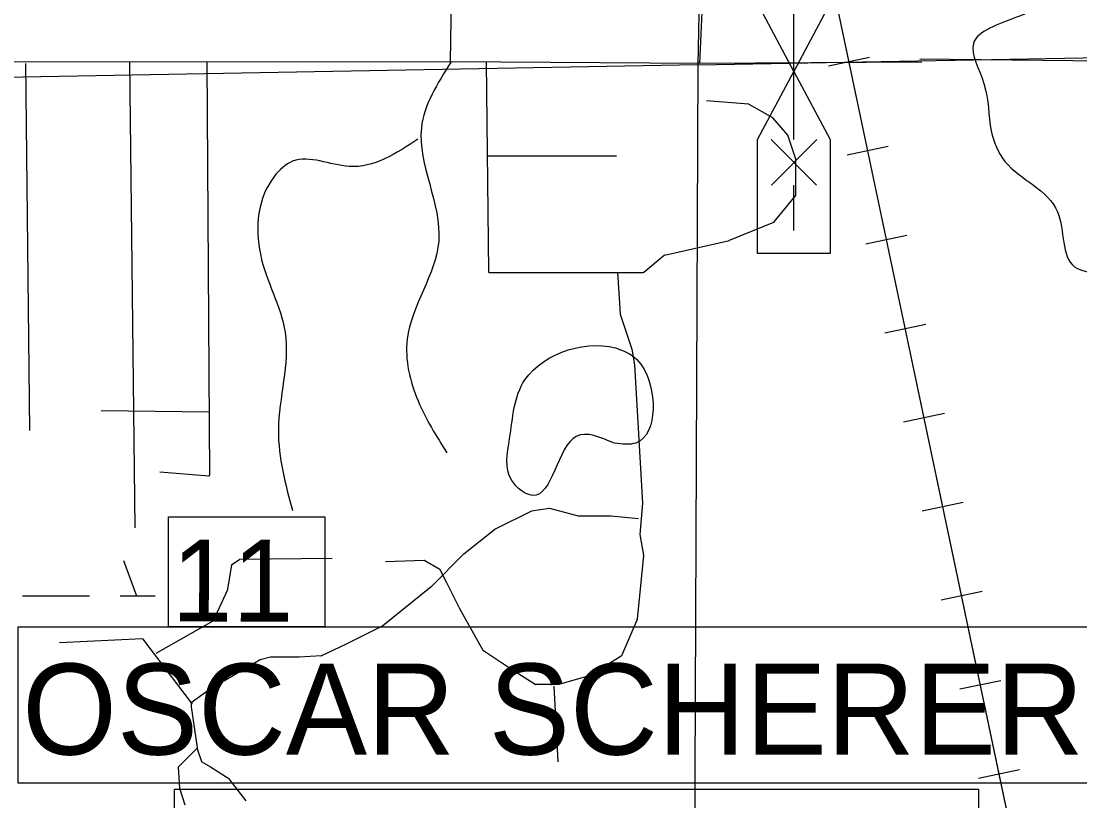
# Model space of a CAD drawing. Extents: x 408847 to 817539, y 923858 to 1151780.
# Drawn here: x 501103 to 506920, y 1036734 to 1041018 of the extents above; entities that cross this region are included whole.
import ezdxf

# ---------------------------------------------------------------- set-up
doc = ezdxf.new("R2010")
doc.units = 0
for name, color, linetype in [('Lakes and Ponds', 7, 'Continuous'), ('Level 39', 7, 'Continuous'), ('Level 43', 7, 'Continuous'), ('Level 44', 7, 'Continuous'), ('Local Roads Paved', 7, 'Continuous'), ('Local Roads Related Cells', 7, 'Continuous'), ('Narrow River Creek and Branch and Slough', 7, 'Continuous'), ('Railroads', 7, 'Continuous'), ('Section Lines', 7, 'Continuous'), ('Swamps', 7, 'Continuous')]:
    doc.layers.add(name, color=color, linetype=linetype)

msp = doc.modelspace()

# ---------------------------------------------------------------- linework, layer by layer
at = {"layer": 'Lakes and Ponds'}
msp.add_spline([(504363.4, 1038698.7), (504481.5, 1038700.5), (504508, 1039133.2), (504402, 1039211.5), (503871.4, 1039047.8), (503786.9, 1038723.4), (503798.6, 1038495), (503912.6, 1038412.7), (504153.2, 1038737), (504363.4, 1038698.7)], degree=3, dxfattribs=at)
at = {"layer": 'Level 39'}
for points in [[(501913, 1038294.2), (502771.5, 1038294.2), (502771.5, 1037689.7), (501913, 1037689.7)], [(501086.4, 1037689.7), (508271.9, 1037689.7), (508271.9, 1036830.7), (501086.4, 1036830.7)], [(501944.8, 1036798.9), (506364.2, 1036798.9), (506364.2, 1035939.9), (501944.8, 1035939.9)]]:
    msp.add_lwpolyline(points, close=True, dxfattribs=at)
at = {"layer": 'Local Roads Paved'}
for p, q in [((503462.6, 1040794.7), (503519.7, 1045011.8)), ((504974.7, 1044170.1), (504830.8, 1040785)), ((503465.7, 1040794.7), (499458.4, 1040793.3)), ((501127.4, 1040785.1), (501148.9, 1038769.8)), ((501698.6, 1040794.1), (501727.7, 1038234.8)), ((502123.6, 1040794.2), (502138.1, 1038523.1)), ((504830.8, 1040785), (503465.7, 1040794.7)), ((503657.7, 1040793.3), (503670.4, 1039642)), ((506051.8, 1040793.6), (504830.8, 1040785)), ((506041.3, 1040811.9), (511302.8, 1040747.5)), ((505101.2, 1040561.7), (504869.8, 1040580.5)), ((505233.4, 1040486.6), (505102.9, 1040561.2)), ((505315.1, 1040392.6), (505234.4, 1040485.7)), ((505359.4, 1040260.7), (505315.9, 1040391.2)), ((503663.4, 1040278.9), (504373.7, 1040278.9)), ((505359.6, 1040060.4), (505359.6, 1040259.4)), ((505240.9, 1039915.3), (505358.7, 1040057.9)), ((504995.7, 1039814.1), (505239.3, 1039914.1)), ((504638.4, 1039732.5), (504995.1, 1039813.9)), ((504525.5, 1039639), (504636.7, 1039731.7)), ((503674.4, 1039638.1), (504523, 1039638.1)), ((504380.4, 1039639.2), (504394.7, 1039410.2)), ((504394.9, 1039409.2), (504459.1, 1039216.3)), ((504459.3, 1039215.7), (504473.5, 1039130.2)), ((504473.6, 1039129.7), (504516.6, 1038370)), ((502135.9, 1038869.9), (501543.2, 1038877.4)), ((502133.8, 1038519.1), (501865.8, 1038540.3)), ((504006.8, 1038340.9), (503907.9, 1038326.8)), ((504164.8, 1038298.2), (504008.4, 1038340.8)), ((504516.6, 1038369.5), (504502.3, 1038198.2)), ((503906.7, 1038326.4), (503707, 1038226.5)), ((504344.4, 1038298), (504165.9, 1038298)), ((504495.1, 1038283.7), (504344.7, 1038298)), ((503706.3, 1038226.1), (503534.7, 1038090.2)), ((504502.4, 1038197.1), (504523.7, 1038083.4)), ((502261.5, 1038033.6), (502302.1, 1038060.7)), ((502304.2, 1038061.4), (502812, 1038068.5)), ((503318.3, 1038054.1), (503104.4, 1038047)), ((503404.5, 1038004.6), (503320.5, 1038053.6)), ((503534.4, 1038089.9), (503355.5, 1037910.9)), ((504523.7, 1038082.3), (504488, 1037732.1)), ((502238.6, 1037897), (502259.8, 1038030.9)), ((502160.2, 1037725.5), (502238.3, 1037895.9)), ((503355.2, 1037910.6), (503090.5, 1037695.9)), ((503641.6, 1037560.2), (503513.1, 1037788.7)), ((501844.3, 1037545), (502158.5, 1037723.6)), ((503089.7, 1037695.4), (502889.4, 1037595.2)), ((504487.7, 1037730.9), (504402.4, 1037531.8)), ((501770.5, 1037623.8), (501313.8, 1037602.4)), ((502045, 1037265.3), (501773.9, 1037622.2)), ((502889.4, 1037595.2), (502753.9, 1037531)), ((502473.2, 1037523.4), (502416.9, 1037509.3)), ((502631.2, 1037523.5), (502474.1, 1037523.5)), ((502752.4, 1037530.6), (502631.5, 1037523.5)), ((503792.6, 1037459), (503642.9, 1037558.8)), ((504400.8, 1037530), (504230.3, 1037423.4)), ((502415.8, 1037508.8), (502136.9, 1037344.3)), ((503927.8, 1037373.5), (503792.6, 1037458.9)), ((504229.3, 1037422.9), (504058.4, 1037373)), ((502136.6, 1037344.1), (502038.1, 1037273.7)), ((504057.3, 1037372.9), (503930, 1037372.9)), ((504030.6, 1037364.1), (504052.1, 1036948.1)), ((502036.4, 1037270.4), (502036.4, 1037251.2)), ((502036.4, 1037250.6), (502072.2, 1037014.6)), ((502070.7, 1037024.1), (501967.4, 1036920.7)), ((502072.3, 1037013.9), (502093.2, 1036951.2)), ((502095.1, 1036949), (502143.8, 1036921.1)), ((501966.2, 1036917.6), (501973.3, 1036805.2)), ((502144, 1036921), (502243.7, 1036856.9)), ((502244.7, 1036855.9), (502337.3, 1036734.7)), ((501973.4, 1036804.2), (502001.7, 1036712.3))]:
    msp.add_line(p, q, dxfattribs=at)
msp.add_lwpolyline([(503513, 1037788.9), (503441.4, 1037932.3), (503406, 1038002.9)], dxfattribs=at)
for centre, start, end in [((505100.9, 1040557.7), 60.24278, 85.36223), ((505231.4, 1040483.1), 40.90021, 60.24278), ((505312.1, 1040390), 18.42636, 40.90021), ((505355.6, 1040259.4), 0, 18.42636), ((505355.6, 1040060.4), 320.4544, 0), ((505237.8, 1039917.8), 292.31626, 320.4544), ((504994.2, 1039817.8), 282.85392, 292.31626), ((504639.3, 1039728.6), 102.85392, 129.81966), ((503674.4, 1039642.1), 180.63276, 270), ((504523, 1039642.1), 270, 309.81966), ((504398.7, 1039410.4), 183.57454, 198.4263), ((504455.4, 1039215.1), 9.45765, 18.4263), ((504469.6, 1039129.5), 3.23807, 9.45765), ((502134.1, 1038523.1), 265.48375, 0.36592), ((504007.4, 1038337), 74.73756, 98.13414), ((504512.6, 1038369.8), 355.23874, 3.23807), ((503908.5, 1038322.9), 98.13414, 116.57659), ((504165.9, 1038302), 254.73756, 270), ((504344.4, 1038294), 84.55695, 90), ((503708.7, 1038222.9), 116.57659, 128.38152), ((504506.3, 1038197.8), 175.23874, 190.61443), ((502304.3, 1038057.4), 90.80734, 123.70338), ((503318.5, 1038050.2), 59.73101, 91.91011), ((503537.2, 1038087.1), 128.38152, 135.01442), ((504519.7, 1038082.7), 354.17657, 10.61443), ((502263.7, 1038030.3), 123.70338, 171.03182), ((503402.5, 1038001.1), 26.55352, 59.73101), ((502234.7, 1037897.6), 335.38736, 351.03182), ((503352.7, 1037913.7), 309.04962, 315.01442), ((503516.6, 1037790.7), 206.55352, 209.34543), ((502156.6, 1037727.1), 299.61684, 335.38736), ((503087.9, 1037699), 296.57659, 309.04962), ((504484, 1037732.5), 336.81185, 354.17657), ((501770.7, 1037619.8), 37.22094, 92.68512), ((502887.6, 1037598.8), 295.35733, 296.57659), ((502474.1, 1037519.5), 90, 104.04303), ((502631.2, 1037527.5), 270, 273.36815), ((502752.2, 1037534.6), 273.36815, 295.35733), ((503645.1, 1037562.1), 209.34543, 236.29662), ((504398.7, 1037533.4), 302.01835, 336.81185), ((502417.8, 1037505.4), 104.04303, 120.54233), ((503794.8, 1037462.3), 236.29662, 237.71133), ((504228.2, 1037426.8), 286.26796, 302.01835), ((502138.9, 1037340.8), 120.54233, 125.55132), ((503930, 1037376.9), 237.71133, 270), ((504057.3, 1037376.9), 270, 286.26796), ((502040.4, 1037270.4), 125.55132, 180), ((502040.4, 1037251.2), 180, 188.61138), ((502076.1, 1037015.2), 188.61138, 198.4263), ((502097, 1036952.4), 198.4263, 240.24269), ((501970.2, 1036917.9), 135.01442, 183.57454), ((502141.8, 1036917.6), 57.25165, 60.24269), ((502241.5, 1036853.5), 37.39144, 57.25165), ((501977.3, 1036805.4), 183.57454, 197.09462), ((502334.1, 1036732.3), 31.59463, 37.39144)]:
    msp.add_arc(centre, 4, start, end, dxfattribs=at)
for points in [[(503465.7, 1040794.7), (503302, 1040432.3), (503397.3, 1039809.1), (503224.5, 1039270.4), (503284.1, 1038931.7), (503442.1, 1038647.2)], [(503283.6, 1040370), (502904.7, 1040219.8), (502594.5, 1040248.2), (502494.3, 1040166.2), (502417.7, 1039737.6), (502553.3, 1039308.7), (502516.6, 1038769.8), (502594.1, 1038329)]]:
    msp.add_spline(points, degree=3, dxfattribs=at)
at = {"layer": 'Local Roads Related Cells'}
for p, q in [((505348.7, 1040742.5), (505148.7, 1041117.5)), ((505548.7, 1041117.5), (505348.7, 1040742.5)), ((505348.7, 1040367.5), (505348.7, 1041117.5)), ((505148.7, 1040367.5), (505348.7, 1040742.5)), ((505348.7, 1040742.5), (505548.7, 1040367.5)), ((505148.7, 1039742.5), (505148.7, 1040367.5)), ((505223.7, 1040367.5), (505473.7, 1040117.5)), ((505226, 1040117.5), (505476, 1040367.5)), ((505548.7, 1040367.5), (505548.7, 1039742.5)), ((505348.7, 1039867.5), (505348.7, 1040117.5)), ((505548.7, 1039742.5), (505148.7, 1039742.5))]:
    msp.add_line(p, q, dxfattribs=at)
at = {"layer": 'Narrow River Creek and Branch and Slough'}
msp.add_spline([(508266.7, 1045670.1), (508197.3, 1045461.9), (508116.4, 1045288.5), (507931.4, 1045126.6), (507919.8, 1044687.3), (508116.4, 1044363.5), (508301.4, 1044109.2), (508347.6, 1043947.3), (508336.1, 1043484.8), (508255.1, 1043334.5), (508035.5, 1043091.7), (507781.1, 1042906.7), (507677, 1042663.9), (507665.5, 1042455.8), (507688.6, 1042293.9), (507758, 1042155.1), (507966.1, 1041923.9), (507862, 1041738.9), (507596.1, 1041565.5), (507272.3, 1041368.9), (506879.2, 1041183.9), (506572.8, 1041039.4), (506335.8, 1040894.9), (506393.6, 1040675.2), (506434.1, 1040415), (506509.2, 1040247.4), (506798.3, 1039969.9), (506890.8, 1039669.3), (507029.5, 1039623), (507162.5, 1039524.7), (507185.6, 1039247.3), (507174.1, 1039120.1), (507139.4, 1039027.6), (507127.8, 1039016), (507110.5, 1038975.5), (507110.5, 1038848.4), (507168.3, 1038628.7), (507364.8, 1038270.2), (507428.4, 1038183.5), (507497.8, 1038102.6), (507752.2, 1037998.5)], degree=3, dxfattribs=at)
at = {"layer": 'Railroads'}
for p, q in [((505538.9, 1040773.6), (505764, 1040821.1)), ((505642.1, 1040284.4), (505867.1, 1040331.8)), ((505745.2, 1039795.1), (505970.3, 1039842.6)), ((505848.4, 1039305.9), (506073.4, 1039353.3)), ((505951.6, 1038816.6), (506176.6, 1038864.1)), ((506054.7, 1038327.4), (506279.8, 1038374.9)), ((506157.9, 1037838.2), (506382.9, 1037885.6)), ((506261, 1037348.9), (506486.1, 1037396.4)), ((506364.2, 1036859.7), (506589.2, 1036907.1))]:
    msp.add_line(p, q, dxfattribs=at)
for points in [[(510079.2, 1019797.2), (501500.3, 1060485.3), (501512.6, 1060426.3), (495655.5, 1088705.6), (495655.5, 1088705.6), (495297.5, 1089286.4), (494680.1, 1089502.7), (494680.1, 1089502.7), (486588.8, 1089533.8), (486588.8, 1089533.8), (485948.3, 1089769.1), (485607.8, 1090360.4), (485592.6, 1090534.9), (485592.6, 1090534.9), (485598.8, 1095821.6), (485577.9, 1096140.9), (484280, 1105896.4), (484264.6, 1106103.9), (484317, 1113718.1)], [(511050.1, 1014993.9), (510079.2, 1019797.2), (501500.3, 1060485.3)]]:
    msp.add_lwpolyline(points, dxfattribs=at)
at = {"layer": 'Section Lines'}
msp.add_line((504923.1, 1046243.2), (504821, 1040779.2), dxfattribs=at)
for points in [[(504821, 1040779.2), (510063.1, 1040873.9)], [(504821, 1040779.2), (499404.7, 1040679.9)], [(504821, 1040779.2), (504798.7, 1035572.2)]]:
    msp.add_lwpolyline(points, dxfattribs=at)
at = {"layer": 'Swamps'}
msp.add_line((501665, 1038054.4), (501737.5, 1037861), dxfattribs=at)
for points in [[(501110, 1037861), (501478.2, 1037861)], [(501647.4, 1037861), (501839.8, 1037861)]]:
    msp.add_lwpolyline(points, dxfattribs=at)

# ---------------------------------------------------------------- texts
at = {"layer": 'Level 43'}
msp.add_text('11', height=450, rotation=359.90626, dxfattribs=at).set_placement((501929.6, 1037720.1))
at = {"layer": 'Level 44'}
msp.add_text('OSCAR SCHERER', height=500.001, rotation=359.99996, dxfattribs=at).set_placement((501109, 1036988.3))

doc.saveas('drawing.dxf')
